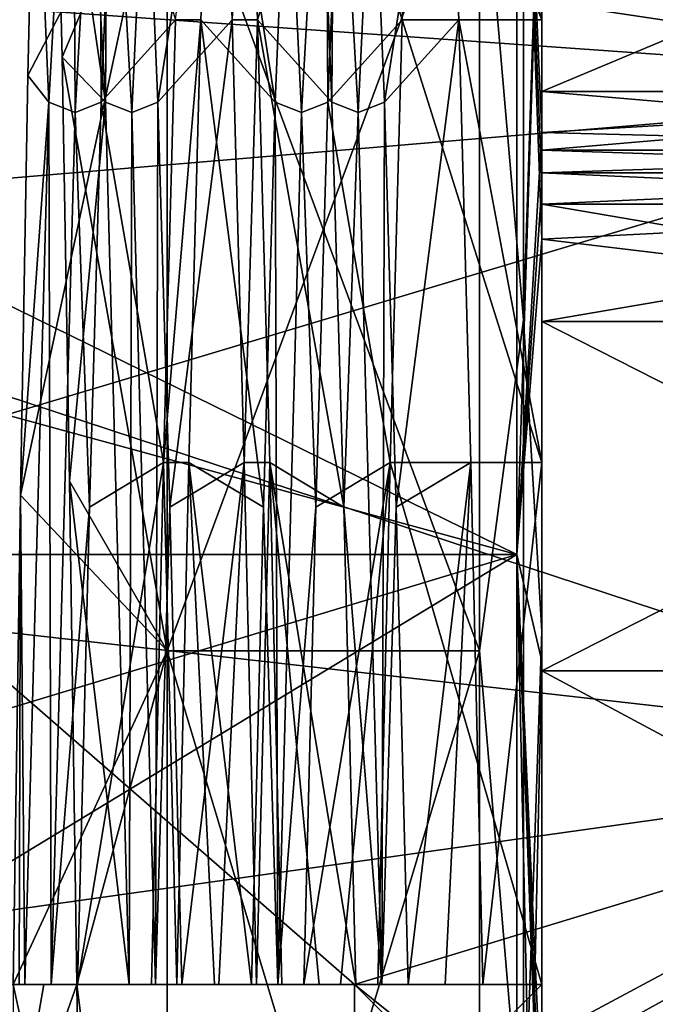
# Model space of a CAD drawing. Header units: millimetres. Extents: x -52 to 107, y -6 to 112.
# Tile 301 of 354: x 91.82 to 96.91, y 17.59 to 25.48. Entities that reach past the tile are written whole.
import ezdxf

# ---------------------------------------------------------------- set-up
doc = ezdxf.new("R2010")
doc.units = ezdxf.units.MM
doc.header["$LTSCALE"] = 65.185185
for name, color, linetype in [('3539', 7, 'CONTINUOUS'), ('3540', 7, 'CONTINUOUS'), ('3542', 7, 'CONTINUOUS'), ('3543', 7, 'CONTINUOUS'), ('3546', 7, 'CONTINUOUS'), ('3547', 7, 'CONTINUOUS'), ('3548', 7, 'CONTINUOUS'), ('3549', 7, 'CONTINUOUS'), ('3555', 7, 'CONTINUOUS'), ('3556', 7, 'CONTINUOUS'), ('3559', 7, 'CONTINUOUS'), ('3563', 7, 'CONTINUOUS'), ('3567', 7, 'CONTINUOUS'), ('3648', 7, 'CONTINUOUS'), ('3650', 7, 'CONTINUOUS'), ('3651', 7, 'CONTINUOUS'), ('3657', 7, 'CONTINUOUS'), ('3658', 7, 'CONTINUOUS'), ('3659', 7, 'CONTINUOUS'), ('3832', 7, 'CONTINUOUS'), ('3833', 7, 'CONTINUOUS'), ('3834', 7, 'CONTINUOUS'), ('3844', 7, 'CONTINUOUS'), ('3845', 7, 'CONTINUOUS'), ('3846', 7, 'CONTINUOUS'), ('3853', 7, 'CONTINUOUS'), ('3854', 7, 'CONTINUOUS'), ('3855', 7, 'CONTINUOUS'), ('3856', 7, 'CONTINUOUS'), ('3867', 7, 'CONTINUOUS'), ('3874', 7, 'CONTINUOUS'), ('3875', 7, 'CONTINUOUS'), ('3884', 7, 'CONTINUOUS'), ('3885', 7, 'CONTINUOUS'), ('3888', 7, 'CONTINUOUS'), ('3889', 7, 'CONTINUOUS'), ('3914', 7, 'CONTINUOUS'), ('3915', 7, 'CONTINUOUS'), ('3918', 7, 'CONTINUOUS'), ('3919', 7, 'CONTINUOUS'), ('3923', 7, 'CONTINUOUS'), ('3924', 7, 'CONTINUOUS'), ('3927', 7, 'CONTINUOUS'), ('3928', 7, 'CONTINUOUS'), ('3932', 7, 'CONTINUOUS'), ('3933', 7, 'CONTINUOUS'), ('3936', 7, 'CONTINUOUS'), ('3937', 7, 'CONTINUOUS'), ('3943', 7, 'CONTINUOUS'), ('3944', 7, 'CONTINUOUS'), ('3945', 7, 'CONTINUOUS')]:
    doc.layers.add(name, color=color, linetype=linetype)

msp = doc.modelspace()

# ---------------------------------------------------------------- linework, layer by layer
at = {"layer": '3539', "color": 7, "linetype": 'CONTINUOUS', "true_color": 0x3e84f2}
for points in [[(93, 27.173, -7.935), (93, 20.4228, -12.8393), (95.5, 27.173, -7.9351), (93, 27.173, -7.935)], [(95.5, 27.173, -7.9351), (93, 20.4228, -12.8393), (95.5, 20.423, -12.8393), (95.5, 27.173, -7.9351)], [(93, 20.4228, -12.8393), (93, 12.0797, -12.8393), (95.5, 20.423, -12.8393), (93, 20.4228, -12.8393)], [(95.5, 20.423, -12.8393), (93, 12.0797, -12.8393), (95.5, 12.0795, -12.8393), (95.5, 20.423, -12.8393)]]:
    msp.add_3dface(points, dxfattribs=at)
at = {"layer": '3540', "color": 7, "linetype": 'CONTINUOUS', "true_color": 0x3e84f2}
for points in [[(91.8823, 25.0308, -8.7317), (93, 27.173, -7.935), (91.9408, 27.4465, -5.4257), (91.8823, 25.0308, -8.7317)], [(93, 20.4228, -12.8393), (93, 27.173, -7.935), (91.8236, 21.6698, -11.0685), (93, 20.4228, -12.8393)], [(91.8236, 21.6698, -11.0685), (93, 27.173, -7.935), (91.8823, 25.0308, -8.7317), (91.8236, 21.6698, -11.0685)], [(91.765, 17.7513, -12.1729), (93, 20.4228, -12.8393), (91.8236, 21.6698, -11.0685), (91.765, 17.7513, -12.1729)], [(93, 12.0797, -12.8393), (93, 20.4228, -12.8393), (91.765, 17.7513, -12.1729), (93, 12.0797, -12.8393)], [(91.75, 11.014, -11.074), (93, 12.0797, -12.8393), (91.765, 17.7513, -12.1729), (91.75, 11.014, -11.074)]]:
    msp.add_3dface(points, dxfattribs=at)
at = {"layer": '3542', "color": 7, "linetype": 'CONTINUOUS', "true_color": 0x3e84f2}
for points in [[(93, 20.4228, 12.8393), (93, 27.173, 7.935), (95.5, 20.423, 12.8393), (93, 20.4228, 12.8393)], [(95.5, 20.423, 12.8393), (93, 27.173, 7.935), (95.5, 27.173, 7.9351), (95.5, 20.423, 12.8393)], [(95.5, 12.0795, 12.8393), (93, 20.4228, 12.8393), (95.5, 20.423, 12.8393), (95.5, 12.0795, 12.8393)], [(93, 12.0797, 12.8393), (93, 20.4228, 12.8393), (95.5, 12.0795, 12.8393), (93, 12.0797, 12.8393)]]:
    msp.add_3dface(points, dxfattribs=at)
at = {"layer": '3543', "color": 7, "linetype": 'CONTINUOUS', "true_color": 0x3e84f2}
for points in [[(92.1005, 27.5736, 5.5296), (93, 27.173, 7.935), (92.1593, 25.1793, 8.975), (92.1005, 27.5736, 5.5296)], [(93, 27.173, 7.935), (93, 20.4228, 12.8393), (92.1593, 25.1793, 8.975), (93, 27.173, 7.935)], [(92.1593, 25.1793, 8.975), (93, 20.4228, 12.8393), (92.2181, 21.7821, 11.4524), (92.1593, 25.1793, 8.975)], [(92.2181, 21.7821, 11.4524), (93, 20.4228, 12.8393), (92.2766, 17.7513, 12.6883), (92.2181, 21.7821, 11.4524)], [(93, 20.4228, 12.8393), (93, 12.0797, 12.8393), (92.2766, 17.7513, 12.6883), (93, 20.4228, 12.8393)], [(92.012, 17.7513, 12.4218), (92.2766, 17.7513, 12.6883), (91.75, 16.2513, 12.25), (92.012, 17.7513, 12.4218)], [(91.75, 16.2513, 12.25), (92.2766, 17.7513, 12.6883), (92.3181, 14.7513, 12.73), (91.75, 16.2513, 12.25)], [(91.75, 17.7513, 12.1578), (92.012, 17.7513, 12.4218), (91.75, 16.2513, 12.25), (91.75, 17.7513, 12.1578)], [(92.2766, 17.7513, 12.6883), (93, 12.0797, 12.8393), (92.3181, 14.7513, 12.73), (92.2766, 17.7513, 12.6883)]]:
    msp.add_3dface(points, dxfattribs=at)
at = {"layer": '3546', "color": 7, "linetype": 'CONTINUOUS', "true_color": 0x3e84f2}
for points in [[(79.5, 25.6559, -12.9442), (79.5, 29.1955, -9.4046), (95.8, 21.1957, -15.2168), (79.5, 25.6559, -12.9442)], [(95.8, 21.1957, -15.2168), (79.5, 29.1955, -9.4046), (95.8, 29.1955, -9.4046), (95.8, 21.1957, -15.2168)], [(79.5, 21.1957, -15.2168), (79.5, 25.6559, -12.9442), (95.8, 21.1957, -15.2168), (79.5, 21.1957, -15.2168)], [(79.5, 16.2513, -16), (79.5, 21.1957, -15.2168), (95.8, 11.3068, -15.2168), (79.5, 16.2513, -16)], [(95.8, 11.3068, -15.2168), (79.5, 21.1957, -15.2168), (95.8, 21.1957, -15.2168), (95.8, 11.3068, -15.2168)]]:
    msp.add_3dface(points, dxfattribs=at)
at = {"layer": '3547', "color": 7, "linetype": 'CONTINUOUS', "true_color": 0x3e84f2}
for points in [[(79.5, 25.6559, 12.9442), (79.5, 21.1957, 15.2168), (95.8, 29.1955, 9.4046), (79.5, 25.6559, 12.9442)], [(95.8, 29.1955, 9.4046), (79.5, 21.1957, 15.2168), (95.8, 21.1957, 15.2168), (95.8, 29.1955, 9.4046)], [(79.5, 16.2513, 16), (79.5, 11.3068, 15.2168), (95.8, 21.1957, 15.2168), (79.5, 16.2513, 16)], [(95.8, 21.1957, 15.2168), (79.5, 11.3068, 15.2168), (95.8, 11.3068, 15.2168), (95.8, 21.1957, 15.2168)], [(79.5, 21.1957, 15.2168), (79.5, 16.2513, 16), (95.8, 21.1957, 15.2168), (79.5, 21.1957, 15.2168)]]:
    msp.add_3dface(points, dxfattribs=at)
at = {"layer": '3548', "linetype": 'CONTINUOUS'}
for points in [[(95.8, 21.1957, -15.2168), (95.8, 29.1955, -9.4046), (96, 23.7198, -13.9234), (95.8, 21.1957, -15.2168)], [(96, 23.7198, -13.9234), (95.8, 29.1955, -9.4046), (96, 24.1513, -13.6832), (96, 23.7198, -13.9234)], [(96, 24.1513, -13.6832), (95.8, 29.1955, -9.4046), (96, 24.575, -13.4296), (96, 24.1513, -13.6832)], [(96, 24.575, -13.4296), (95.8, 29.1955, -9.4046), (96, 27.4234, -11.1724), (96, 24.575, -13.4296)], [(96, 20.3407, -15.2616), (95.8, 21.1957, -15.2168), (96, 23.7198, -13.9234), (96, 20.3407, -15.2616)], [(95.8, 11.3068, -15.2168), (95.8, 21.1957, -15.2168), (96, 12.1618, -15.2616), (95.8, 11.3068, -15.2168)], [(96, 12.1618, -15.2616), (95.8, 21.1957, -15.2168), (96, 15.7575, -15.7923), (96, 12.1618, -15.2616)], [(96, 15.7575, -15.7923), (95.8, 21.1957, -15.2168), (96, 16.2513, -15.8), (96, 15.7575, -15.7923)], [(96, 16.2513, -15.8), (95.8, 21.1957, -15.2168), (96, 16.745, -15.7923), (96, 16.2513, -15.8)], [(96, 16.745, -15.7923), (95.8, 21.1957, -15.2168), (96, 20.3407, -15.2616), (96, 16.745, -15.7923)]]:
    msp.add_3dface(points, dxfattribs=at)
at = {"layer": '3549', "linetype": 'CONTINUOUS'}
for points in [[(95.8, 29.1955, 9.4046), (95.8, 21.1957, 15.2168), (96, 27.4234, 11.1724), (95.8, 29.1955, 9.4046)], [(96, 27.4234, 11.1724), (95.8, 21.1957, 15.2168), (96, 24.575, 13.4296), (96, 27.4234, 11.1724)], [(96, 24.575, 13.4296), (95.8, 21.1957, 15.2168), (96, 24.1513, 13.6832), (96, 24.575, 13.4296)], [(96, 24.1513, 13.6832), (95.8, 21.1957, 15.2168), (96, 23.7198, 13.9234), (96, 24.1513, 13.6832)], [(96, 23.7198, 13.9234), (95.8, 21.1957, 15.2168), (96, 20.3407, 15.2616), (96, 23.7198, 13.9234)], [(95.8, 21.1957, 15.2168), (95.8, 11.3068, 15.2168), (96, 20.3407, 15.2616), (95.8, 21.1957, 15.2168)], [(96, 20.3407, 15.2616), (95.8, 11.3068, 15.2168), (96, 16.745, 15.7923), (96, 20.3407, 15.2616)]]:
    msp.add_3dface(points, dxfattribs=at)
at = {"layer": '3555', "linetype": 'CONTINUOUS'}
for points in [[(95.5, 27.173, -7.9351), (95.8536, 23.0745, -11.8182), (95.8536, 28.0694, -6.8232), (95.5, 27.173, -7.9351)], [(95.8536, 23.0745, -11.8182), (96, 27.5775, -8.229), (95.8536, 28.0694, -6.8232), (95.8536, 23.0745, -11.8182)], [(96, 20.5775, -13.3148), (96, 27.5775, -8.229), (95.8536, 23.0745, -11.8182), (96, 20.5775, -13.3148)], [(95.5, 27.173, -7.9351), (95.5, 20.423, -12.8393), (95.8536, 23.0745, -11.8182), (95.5, 27.173, -7.9351)], [(95.5, 20.423, -12.8393), (95.8536, 16.2513, -13.6464), (95.8536, 23.0745, -11.8182), (95.5, 20.423, -12.8393)], [(95.8536, 16.2513, -13.6464), (96, 20.5775, -13.3148), (95.8536, 23.0745, -11.8182), (95.8536, 16.2513, -13.6464)], [(96, 11.925, -13.3148), (96, 20.5775, -13.3148), (95.8536, 16.2513, -13.6464), (96, 11.925, -13.3148)], [(95.5, 20.423, -12.8393), (95.5, 12.0795, -12.8393), (95.8536, 16.2513, -13.6464), (95.5, 20.423, -12.8393)]]:
    msp.add_3dface(points, dxfattribs=at)
at = {"layer": '3556', "linetype": 'CONTINUOUS'}
for points in [[(95.5, 27.173, 7.9351), (95.8536, 28.0694, 6.8232), (95.8536, 23.0745, 11.8182), (95.5, 27.173, 7.9351)], [(95.8536, 28.0694, 6.8232), (96, 27.5775, 8.229), (95.8536, 23.0745, 11.8182), (95.8536, 28.0694, 6.8232)], [(96, 27.5775, 8.229), (96, 20.5775, 13.3148), (95.8536, 23.0745, 11.8182), (96, 27.5775, 8.229)], [(95.5, 20.423, 12.8393), (95.5, 27.173, 7.9351), (95.8536, 23.0745, 11.8182), (95.5, 20.423, 12.8393)], [(95.5, 20.423, 12.8393), (95.8536, 23.0745, 11.8182), (95.8536, 16.2513, 13.6464), (95.5, 20.423, 12.8393)], [(95.8536, 23.0745, 11.8182), (96, 20.5775, 13.3148), (95.8536, 16.2513, 13.6464), (95.8536, 23.0745, 11.8182)], [(96, 20.5775, 13.3148), (96, 11.925, 13.3148), (95.8536, 16.2513, 13.6464), (96, 20.5775, 13.3148)], [(95.5, 12.0795, 12.8393), (95.5, 20.423, 12.8393), (95.8536, 16.2513, 13.6464), (95.5, 12.0795, 12.8393)]]:
    msp.add_3dface(points, dxfattribs=at)
at = {"layer": '3559', "linetype": 'CONTINUOUS'}
for points in [[(96, 27.0013), (100.5, 24.9482, 6.3187), (94.5, 27.0012), (96, 27.0013)], [(94.5, 27.0012), (100.5, 24.9482, 6.3187), (94.5, 26.8961, 1.5), (94.5, 27.0012)], [(100.5, 27.0013), (100.5, 24.9482, 6.3187), (96, 27.0013), (100.5, 27.0013)], [(94.5, 26.8961, 1.5), (100.5, 24.9482, 6.3187), (87.5, 26.8961, 1.5), (94.5, 26.8961, 1.5)], [(87.5, 26.8961, 1.5), (100.5, 24.9482, 6.3187), (87.5, 23.8527, 7.6014), (87.5, 26.8961, 1.5)], [(100.5, 24.9482, 6.3187), (100.5, 19.5732, 10.2238), (87.5, 23.8527, 7.6014), (100.5, 24.9482, 6.3187)], [(87.5, 23.8527, 7.6014), (100.5, 19.5732, 10.2238), (94.5, 17.7513, 10.6448), (87.5, 23.8527, 7.6014)], [(87.5, 17.7513, 10.6448), (87.5, 23.8527, 7.6014), (94.5, 17.7513, 10.6448), (87.5, 17.7513, 10.6448)], [(100.5, 19.5732, 10.2238), (100.5, 12.9293, 10.2238), (94.5, 17.7513, 10.6448), (100.5, 19.5732, 10.2238)], [(94.5, 17.7513, 10.6448), (100.5, 12.9293, 10.2238), (94.5, 16.2513, 10.75), (94.5, 17.7513, 10.6448)]]:
    msp.add_3dface(points, dxfattribs=at)
at = {"layer": '3563', "linetype": 'CONTINUOUS'}
for points in [[(96, 25.479, 9.2277), (96, 28.0003, 5.68), (95.238, 28.0003, 5.6799), (96, 25.479, 9.2277)], [(95.3348, 25.479, 9.2278), (96, 25.479, 9.2277), (95.238, 28.0003, 5.6799), (95.3348, 25.479, 9.2278)], [(96, 21.9313, 11.749), (96, 25.479, 9.2277), (95.3348, 25.479, 9.2278), (96, 21.9313, 11.749)], [(95.4315, 21.9311, 11.7491), (96, 21.9313, 11.749), (95.3348, 25.479, 9.2278), (95.4315, 21.9311, 11.7491)], [(95.5283, 17.7513, 12.9635), (96, 21.9313, 11.749), (95.4315, 21.9311, 11.7491), (95.5283, 17.7513, 12.9635)], [(96, 17.7513, 12.9635), (96, 21.9313, 11.749), (95.5283, 17.7513, 12.9635), (96, 17.7513, 12.9635)]]:
    msp.add_3dface(points, dxfattribs=at)
at = {"layer": '3567', "linetype": 'CONTINUOUS'}
for points in [[(100.5, 24.9482, -6.3187), (100.5, 27.0013), (87.5, 25.8709, -4.7983), (100.5, 24.9482, -6.3187)], [(87.5, 23.8527, -7.6014), (100.5, 24.9482, -6.3187), (87.5, 25.8709, -4.7983), (87.5, 23.8527, -7.6014)], [(100.5, 19.5732, -10.2238), (100.5, 24.9482, -6.3187), (87.5, 21.0496, -9.6197), (100.5, 19.5732, -10.2238)], [(87.5, 21.0496, -9.6197), (100.5, 24.9482, -6.3187), (87.5, 23.8527, -7.6014), (87.5, 21.0496, -9.6197)], [(87.5, 17.7513, -10.6448), (100.5, 19.5732, -10.2238), (87.5, 21.0496, -9.6197), (87.5, 17.7513, -10.6448)], [(94.5, 17.7513, -10.6448), (100.5, 19.5732, -10.2238), (87.5, 17.7513, -10.6448), (94.5, 17.7513, -10.6448)], [(100.5, 12.9293, -10.2238), (100.5, 19.5732, -10.2238), (94.5, 14.7513, -10.6448), (100.5, 12.9293, -10.2238)], [(94.5, 14.7513, -10.6448), (100.5, 19.5732, -10.2238), (94.5, 16.2513, -10.75), (94.5, 14.7513, -10.6448)], [(94.5, 16.2513, -10.75), (100.5, 19.5732, -10.2238), (94.5, 17.7513, -10.6448), (94.5, 16.2513, -10.75)]]:
    msp.add_3dface(points, dxfattribs=at)
at = {"layer": '3648', "linetype": 'CONTINUOUS'}
for points in [[(87.5, 17.7513, 10.6448), (94.5, 17.7513, 10.6448), (87.5, 17.7513, 11.6539), (87.5, 17.7513, 10.6448)], [(94.5, 17.7513, 10.6448), (89.5, 17.7513, 11.6539), (87.5, 17.7513, 11.6539), (94.5, 17.7513, 10.6448)], [(89.5, 17.7513, 11.6539), (94.5, 17.7513, 10.6448), (89.7487, 17.7513, 11.9046), (89.5, 17.7513, 11.6539)], [(94.5, 17.7513, 10.6448), (90, 17.7513, 12.1578), (89.7487, 17.7513, 11.9046), (94.5, 17.7513, 10.6448)], [(90, 17.7513, 12.1578), (94.5, 17.7513, 10.6448), (91.0918, 17.7513, 11.9059), (90, 17.7513, 12.1578)], [(91.0918, 17.7513, 11.9059), (94.5, 17.7513, 10.6448), (91.3022, 17.7513, 12.022), (91.0918, 17.7513, 11.9059)], [(91.3022, 17.7513, 12.022), (94.5, 17.7513, 10.6448), (91.3452, 17.7513, 12.0898), (91.3022, 17.7513, 12.022)], [(94.5, 17.7513, 10.6448), (91.3884, 17.7513, 12.1578), (91.3452, 17.7513, 12.0898), (94.5, 17.7513, 10.6448)], [(91.75, 17.7513, 12.1578), (91.3884, 17.7513, 12.1578), (94.5, 17.7513, 10.6448), (91.75, 17.7513, 12.1578)], [(92.012, 17.7513, 12.4218), (91.75, 17.7513, 12.1578), (94.5, 17.7513, 10.6448), (92.012, 17.7513, 12.4218)], [(92.2766, 17.7513, 12.6883), (92.012, 17.7513, 12.4218), (92.6962, 17.7513, 12.022), (92.2766, 17.7513, 12.6883)], [(92.012, 17.7513, 12.4218), (94.5, 17.7513, 10.6448), (92.6962, 17.7513, 12.022), (92.012, 17.7513, 12.4218)], [(92.6962, 17.7513, 12.022), (94.5, 17.7513, 10.6448), (92.9058, 17.7513, 11.9059), (92.6962, 17.7513, 12.022)], [(92.9058, 17.7513, 11.9059), (94.5, 17.7513, 10.6448), (93.1162, 17.7513, 12.022), (92.9058, 17.7513, 11.9059)], [(93.1162, 17.7513, 12.022), (94.5, 17.7513, 10.6448), (93.4123, 17.7513, 12.4883), (93.1162, 17.7513, 12.022)], [(93.4123, 17.7513, 12.4883), (94.5, 17.7513, 10.6448), (93.7143, 17.7513, 12.9635), (93.4123, 17.7513, 12.4883)], [(93.7143, 17.7513, 12.9635), (94.5, 17.7513, 10.6448), (93.9172, 17.7513, 12.9635), (93.7143, 17.7513, 12.9635)], [(93.9172, 17.7513, 12.9635), (94.5, 17.7513, 10.6448), (94.2167, 17.7513, 12.4882), (93.9172, 17.7513, 12.9635)], [(94.2167, 17.7513, 12.4882), (94.5, 17.7513, 10.6448), (94.5, 17.7513, 11.6539), (94.2167, 17.7513, 12.4882)], [(94.5102, 17.7513, 12.022), (94.2167, 17.7513, 12.4882), (94.5, 17.7513, 11.6539), (94.5102, 17.7513, 12.022)], [(94.7198, 17.7513, 11.9059), (94.5102, 17.7513, 12.022), (94.5, 17.7513, 11.6539), (94.7198, 17.7513, 11.9059)], [(96, 17.7513, 11.6539), (94.7198, 17.7513, 11.9059), (94.5, 17.7513, 11.6539), (96, 17.7513, 11.6539)], [(94.9302, 17.7513, 12.022), (94.7198, 17.7513, 11.9059), (96, 17.7513, 11.6539), (94.9302, 17.7513, 12.022)], [(95.2263, 17.7513, 12.4883), (94.9302, 17.7513, 12.022), (96, 17.7513, 11.6539), (95.2263, 17.7513, 12.4883)], [(95.5283, 17.7513, 12.9635), (95.2263, 17.7513, 12.4883), (96, 17.7513, 11.6539), (95.5283, 17.7513, 12.9635)], [(96, 17.7513, 12.9635), (95.5283, 17.7513, 12.9635), (96, 17.7513, 11.6539), (96, 17.7513, 12.9635)]]:
    msp.add_3dface(points, dxfattribs=at)
at = {"layer": '3650', "linetype": 'CONTINUOUS'}
for points in [[(94.5, 17.7513, 10.6448), (94.5, 16.2513, 10.75), (94.5, 17.7513, 11.6539), (94.5, 17.7513, 10.6448)], [(94.5, 17.7513, 11.6539), (94.5, 16.2513, 10.75), (94.5, 16.2513, 11.75), (94.5, 17.7513, 11.6539)]]:
    msp.add_3dface(points, dxfattribs=at)
at = {"layer": '3651', "linetype": 'CONTINUOUS'}
for points in [[(96, 17.7513, 11.6539), (94.5, 17.7513, 11.6539), (94.5, 16.2513, 11.75), (96, 17.7513, 11.6539)], [(96, 17.7513, 11.6539), (94.5, 16.2513, 11.75), (96, 16.2513, 11.75), (96, 17.7513, 11.6539)]]:
    msp.add_3dface(points, dxfattribs=at)
at = {"layer": '3657', "linetype": 'CONTINUOUS'}
for points in [[(94.5, 17.7513, -10.6448), (87.5, 17.7513, -10.6448), (94.5, 17.7513, -11.6539), (94.5, 17.7513, -10.6448)], [(94.5, 17.7513, -11.6539), (87.5, 17.7513, -10.6448), (93.8852, 17.7513, -11.9059), (94.5, 17.7513, -11.6539)], [(93.8852, 17.7513, -11.9059), (87.5, 17.7513, -10.6448), (93.6748, 17.7513, -12.022), (93.8852, 17.7513, -11.9059)], [(93.6748, 17.7513, -12.022), (87.5, 17.7513, -10.6448), (92.0712, 17.7513, -11.9059), (93.6748, 17.7513, -12.022)], [(92.0712, 17.7513, -11.9059), (87.5, 17.7513, -10.6448), (91.8608, 17.7513, -12.022), (92.0712, 17.7513, -11.9059)], [(91.8608, 17.7513, -12.022), (87.5, 17.7513, -10.6448), (91.813, 17.7513, -12.0973), (91.8608, 17.7513, -12.022)], [(93.3787, 17.7513, -12.4883), (93.6748, 17.7513, -12.022), (92.0712, 17.7513, -11.9059), (93.3787, 17.7513, -12.4883)], [(92.2808, 17.7513, -12.022), (93.3787, 17.7513, -12.4883), (92.0712, 17.7513, -11.9059), (92.2808, 17.7513, -12.022)], [(93.0767, 17.7513, -12.9635), (93.3787, 17.7513, -12.4883), (92.2808, 17.7513, -12.022), (93.0767, 17.7513, -12.9635)], [(92.8738, 17.7513, -12.9635), (93.0767, 17.7513, -12.9635), (92.2808, 17.7513, -12.022), (92.8738, 17.7513, -12.9635)], [(94.0948, 17.7513, -12.022), (94.5, 17.7513, -11.6539), (93.8852, 17.7513, -11.9059), (94.0948, 17.7513, -12.022)], [(94.3883, 17.7513, -12.4882), (94.5, 17.7513, -11.6539), (94.0948, 17.7513, -12.022), (94.3883, 17.7513, -12.4882)], [(94.6878, 17.7513, -12.9635), (94.5, 17.7513, -11.6539), (94.3883, 17.7513, -12.4882), (94.6878, 17.7513, -12.9635)], [(96, 17.7513, -11.6539), (94.5, 17.7513, -11.6539), (96, 17.7513, -12.9635), (96, 17.7513, -11.6539)], [(96, 17.7513, -12.9635), (94.5, 17.7513, -11.6539), (94.6878, 17.7513, -12.9635), (96, 17.7513, -12.9635)]]:
    msp.add_3dface(points, dxfattribs=at)
at = {"layer": '3658', "linetype": 'CONTINUOUS'}
for points in [[(94.5, 16.2513, -10.75), (94.5, 17.7513, -10.6448), (94.5, 16.2513, -11.75), (94.5, 16.2513, -10.75)], [(94.5, 17.7513, -10.6448), (94.5, 17.7513, -11.6539), (94.5, 16.2513, -11.75), (94.5, 17.7513, -10.6448)]]:
    msp.add_3dface(points, dxfattribs=at)
at = {"layer": '3659', "linetype": 'CONTINUOUS'}
for points in [[(94.5, 17.7513, -11.6539), (96, 17.7513, -11.6539), (96, 16.2513, -11.75), (94.5, 17.7513, -11.6539)], [(94.5, 16.2513, -11.75), (94.5, 17.7513, -11.6539), (96, 16.2513, -11.75), (94.5, 16.2513, -11.75)]]:
    msp.add_3dface(points, dxfattribs=at)
at = {"layer": '3832', "linetype": 'CONTINUOUS'}
for points in [[(96, 24.575, 13.4296), (101.5, 24.4343, 13.6734), (96, 24.9038, 12.8602), (96, 24.575, 13.4296)], [(101.5, 24.4343, 13.6734), (101.5, 24.9038, 12.8602), (96, 24.9038, 12.8602), (101.5, 24.4343, 13.6734)], [(101.5, 24.4343, 13.6734), (96, 24.575, 13.4296), (96, 24.4343, 13.6734), (101.5, 24.4343, 13.6734)]]:
    msp.add_3dface(points, dxfattribs=at)
at = {"layer": '3833', "linetype": 'CONTINUOUS'}
for points in [[(101.5, 24.2513, 13.8564), (101.5, 24.4343, 13.6734), (96, 24.2513, 13.8564), (101.5, 24.2513, 13.8564)], [(101.5, 24.4343, 13.6734), (96, 24.4343, 13.6734), (96, 24.2513, 13.8564), (101.5, 24.4343, 13.6734)], [(101.5, 24.0013, 13.9234), (101.5, 24.2513, 13.8564), (96, 24.0013, 13.9234), (101.5, 24.0013, 13.9234)], [(96, 24.0013, 13.9234), (101.5, 24.2513, 13.8564), (96, 24.2513, 13.8564), (96, 24.0013, 13.9234)]]:
    msp.add_3dface(points, dxfattribs=at)
at = {"layer": '3834', "linetype": 'CONTINUOUS'}
for points in [[(96, 23.7198, 13.9234), (101.5, 23.0622, 13.9234), (96, 24.0013, 13.9234), (96, 23.7198, 13.9234)], [(101.5, 23.0622, 13.9234), (101.5, 24.0013, 13.9234), (96, 24.0013, 13.9234), (101.5, 23.0622, 13.9234)], [(101.5, 23.0622, 13.9234), (96, 23.7198, 13.9234), (96, 23.0622, 13.9234), (101.5, 23.0622, 13.9234)]]:
    msp.add_3dface(points, dxfattribs=at)
at = {"layer": '3844', "linetype": 'CONTINUOUS'}
for points in [[(96, 23.7198, -13.9234), (101.5, 24.0013, -13.9234), (96, 23.0622, -13.9234), (96, 23.7198, -13.9234)], [(101.5, 24.0013, -13.9234), (96, 23.7198, -13.9234), (96, 24.0013, -13.9234), (101.5, 24.0013, -13.9234)], [(101.5, 24.0013, -13.9234), (101.5, 23.0622, -13.9234), (96, 23.0622, -13.9234), (101.5, 24.0013, -13.9234)]]:
    msp.add_3dface(points, dxfattribs=at)
at = {"layer": '3845', "linetype": 'CONTINUOUS'}
for points in [[(101.5, 24.4343, -13.6734), (101.5, 24.2513, -13.8564), (96, 24.4343, -13.6734), (101.5, 24.4343, -13.6734)], [(96, 24.4343, -13.6734), (101.5, 24.2513, -13.8564), (96, 24.2513, -13.8564), (96, 24.4343, -13.6734)], [(101.5, 24.2513, -13.8564), (101.5, 24.0013, -13.9234), (96, 24.2513, -13.8564), (101.5, 24.2513, -13.8564)], [(101.5, 24.0013, -13.9234), (96, 24.0013, -13.9234), (96, 24.2513, -13.8564), (101.5, 24.0013, -13.9234)]]:
    msp.add_3dface(points, dxfattribs=at)
at = {"layer": '3846', "linetype": 'CONTINUOUS'}
for points in [[(96, 24.575, -13.4296), (101.5, 24.9038, -12.8602), (96, 24.4343, -13.6734), (96, 24.575, -13.4296)], [(101.5, 24.9038, -12.8602), (96, 24.575, -13.4296), (96, 24.9038, -12.8602), (101.5, 24.9038, -12.8602)], [(101.5, 24.9038, -12.8602), (101.5, 24.4343, -13.6734), (96, 24.4343, -13.6734), (101.5, 24.9038, -12.8602)]]:
    msp.add_3dface(points, dxfattribs=at)
at = {"layer": '3853', "linetype": 'CONTINUOUS'}
for points in [[(96, 23.7198, 13.9234), (96, 20.3407, 15.2616), (96, 23.0622, 13.9234), (96, 23.7198, 13.9234)], [(96, 23.0622, 13.9234), (96, 20.3407, 15.2616), (96, 20.2629, 14.9718), (96, 23.0622, 13.9234)], [(96, 20.3407, 15.2616), (96, 16.745, 15.7923), (96, 20.2629, 14.9718), (96, 20.3407, 15.2616)], [(96, 16.745, 15.7923), (96, 17.3145, 15.4635), (96, 20.2629, 14.9718), (96, 16.745, 15.7923)]]:
    msp.add_3dface(points, dxfattribs=at)
at = {"layer": '3854', "linetype": 'CONTINUOUS'}
for points in [[(96, 20.3407, -15.2616), (96, 23.7198, -13.9234), (96, 23.0622, -13.9234), (96, 20.3407, -15.2616)], [(96, 20.3407, -15.2616), (96, 23.0622, -13.9234), (96, 20.2631, -14.9718), (96, 20.3407, -15.2616)], [(96, 16.745, -15.7923), (96, 20.3407, -15.2616), (96, 17.3145, -15.4635), (96, 16.745, -15.7923)], [(96, 17.3145, -15.4635), (96, 20.3407, -15.2616), (96, 20.2631, -14.9718), (96, 17.3145, -15.4635)]]:
    msp.add_3dface(points, dxfattribs=at)
at = {"layer": '3855', "linetype": 'CONTINUOUS'}
for points in [[(96, 27.4234, 11.1724), (96, 24.575, 13.4296), (96, 24.9038, 12.8602), (96, 27.4234, 11.1724)], [(96, 27.4234, 11.1724), (96, 24.9038, 12.8602), (96, 27.2114, 10.9602), (96, 27.4234, 11.1724)]]:
    msp.add_3dface(points, dxfattribs=at)
at = {"layer": '3856', "linetype": 'CONTINUOUS'}
for points in [[(96, 24.575, -13.4296), (96, 27.4234, -11.1724), (96, 24.9038, -12.8602), (96, 24.575, -13.4296)], [(96, 24.9038, -12.8602), (96, 27.4234, -11.1724), (96, 27.2115, -10.96), (96, 24.9038, -12.8602)]]:
    msp.add_3dface(points, dxfattribs=at)
at = {"layer": '3867', "linetype": 'CONTINUOUS'}
for points in [[(96, 28.0003, -5.68), (96, 27.5775, -8.229), (96, 25.479, -9.2277), (96, 28.0003, -5.68)], [(96, 27.5775, 8.229), (96, 28.0003, 5.68), (96, 25.479, 9.2277), (96, 27.5775, 8.229)], [(96, 27.5775, -8.229), (96, 20.5775, -13.3148), (96, 25.479, -9.2277), (96, 27.5775, -8.229)], [(96, 20.5775, 13.3148), (96, 27.5775, 8.229), (96, 21.9313, 11.749), (96, 20.5775, 13.3148)], [(96, 27.5775, 8.229), (96, 25.479, 9.2277), (96, 21.9313, 11.749), (96, 27.5775, 8.229)], [(96, 25.479, -9.2277), (96, 20.5775, -13.3148), (96, 21.9313, -11.749), (96, 25.479, -9.2277)], [(96, 20.5775, -13.3148), (96, 17.7513, -12.9635), (96, 21.9313, -11.749), (96, 20.5775, -13.3148)], [(96, 20.5775, 13.3148), (96, 21.9313, 11.749), (96, 17.7513, 12.9635), (96, 20.5775, 13.3148)], [(96, 20.5775, -13.3148), (96, 11.925, -13.3148), (96, 14.7513, -12.9635), (96, 20.5775, -13.3148)], [(96, 20.5775, -13.3148), (96, 14.7513, -12.9635), (96, 17.7513, -12.9635), (96, 20.5775, -13.3148)], [(96, 11.925, 13.3148), (96, 20.5775, 13.3148), (96, 17.7513, 12.9635), (96, 11.925, 13.3148)], [(96, 11.925, 13.3148), (96, 17.7513, 12.9635), (96, 14.7513, 12.9635), (96, 11.925, 13.3148)], [(96, 17.7513, 12.9635), (96, 17.7513, 11.6539), (96, 14.7513, 12.9635), (96, 17.7513, 12.9635)], [(96, 14.7513, 12.9635), (96, 17.7513, 11.6539), (96, 16.2513, 11.75), (96, 14.7513, 12.9635)], [(96, 14.7513, -12.9635), (96, 14.7513, -11.6539), (96, 17.7513, -12.9635), (96, 14.7513, -12.9635)], [(96, 17.7513, -12.9635), (96, 14.7513, -11.6539), (96, 16.2513, -11.75), (96, 17.7513, -12.9635)], [(96, 17.7513, -11.6539), (96, 17.7513, -12.9635), (96, 16.2513, -11.75), (96, 17.7513, -11.6539)]]:
    msp.add_3dface(points, dxfattribs=at)
at = {"layer": '3874', "linetype": 'CONTINUOUS'}
for points in [[(96, 24.575, 13.4296), (96, 24.1513, 13.6832), (96, 24.4343, 13.6734), (96, 24.575, 13.4296)], [(96, 24.4343, 13.6734), (96, 24.1513, 13.6832), (96, 24.2513, 13.8564), (96, 24.4343, 13.6734)], [(96, 24.1513, 13.6832), (96, 24.0013, 13.9234), (96, 24.2513, 13.8564), (96, 24.1513, 13.6832)], [(96, 24.1513, 13.6832), (96, 23.7198, 13.9234), (96, 24.0013, 13.9234), (96, 24.1513, 13.6832)]]:
    msp.add_3dface(points, dxfattribs=at)
at = {"layer": '3875', "linetype": 'CONTINUOUS'}
for points in [[(96, 24.1513, -13.6832), (96, 24.575, -13.4296), (96, 24.2513, -13.8564), (96, 24.1513, -13.6832)], [(96, 24.575, -13.4296), (96, 24.4343, -13.6734), (96, 24.2513, -13.8564), (96, 24.575, -13.4296)], [(96, 24.0013, -13.9234), (96, 24.1513, -13.6832), (96, 24.2513, -13.8564), (96, 24.0013, -13.9234)], [(96, 23.7198, -13.9234), (96, 24.1513, -13.6832), (96, 24.0013, -13.9234), (96, 23.7198, -13.9234)]]:
    msp.add_3dface(points, dxfattribs=at)
at = {"layer": '3884', "linetype": 'CONTINUOUS'}
for points in [[(101.5, 20.2629, 14.9718), (101.5, 23.0622, 13.9234), (96, 20.2629, 14.9718), (101.5, 20.2629, 14.9718)], [(101.5, 23.0622, 13.9234), (96, 23.0622, 13.9234), (96, 20.2629, 14.9718), (101.5, 23.0622, 13.9234)], [(101.5, 17.3145, 15.4635), (101.5, 20.2629, 14.9718), (96, 17.3145, 15.4635), (101.5, 17.3145, 15.4635)], [(96, 17.3145, 15.4635), (101.5, 20.2629, 14.9718), (96, 20.2629, 14.9718), (96, 17.3145, 15.4635)]]:
    msp.add_3dface(points, dxfattribs=at)
at = {"layer": '3885', "linetype": 'CONTINUOUS'}
for points in [[(101.5, 24.9038, 12.8602), (101.5, 27.2114, 10.9601), (96, 24.9038, 12.8602), (101.5, 24.9038, 12.8602)], [(96, 24.9038, 12.8602), (101.5, 27.2114, 10.9601), (96, 27.2114, 10.9602), (96, 24.9038, 12.8602)]]:
    msp.add_3dface(points, dxfattribs=at)
at = {"layer": '3888', "linetype": 'CONTINUOUS'}
for points in [[(101.5, 27.2114, -10.9601), (101.5, 24.9038, -12.8602), (96, 27.2115, -10.96), (101.5, 27.2114, -10.9601)], [(101.5, 24.9038, -12.8602), (96, 24.9038, -12.8602), (96, 27.2115, -10.96), (101.5, 24.9038, -12.8602)]]:
    msp.add_3dface(points, dxfattribs=at)
at = {"layer": '3889', "linetype": 'CONTINUOUS'}
for points in [[(101.5, 23.0622, -13.9234), (101.5, 20.2629, -14.9718), (96, 23.0622, -13.9234), (101.5, 23.0622, -13.9234)], [(96, 23.0622, -13.9234), (101.5, 20.2629, -14.9718), (96, 20.2631, -14.9718), (96, 23.0622, -13.9234)], [(101.5, 20.2629, -14.9718), (101.5, 17.3145, -15.4635), (96, 20.2631, -14.9718), (101.5, 20.2629, -14.9718)], [(101.5, 17.3145, -15.4635), (96, 17.3145, -15.4635), (96, 20.2631, -14.9718), (101.5, 17.3145, -15.4635)]]:
    msp.add_3dface(points, dxfattribs=at)
at = {"layer": '3914', "linetype": 'CONTINUOUS'}
for points in [[(93.2702, 25.479, -9.2277), (93.367, 28.0003, -5.6799), (93.8657, 24.818, -8.5667), (93.2702, 25.479, -9.2277)], [(93.8657, 24.818, -8.5667), (93.367, 28.0003, -5.6799), (93.9612, 27.1351, -5.3216), (93.8657, 24.818, -8.5667)], [(93.1735, 21.9311, -11.7491), (93.2702, 25.479, -9.2277), (93.7703, 21.5729, -10.8839), (93.1735, 21.9311, -11.7491)], [(93.7703, 21.5729, -10.8839), (93.2702, 25.479, -9.2277), (93.8657, 24.818, -8.5667), (93.7703, 21.5729, -10.8839)], [(93.3787, 17.7513, -12.4883), (93.0767, 17.7513, -12.9635), (93.1735, 21.9311, -11.7491), (93.3787, 17.7513, -12.4883)], [(93.6748, 17.7513, -12.022), (93.3787, 17.7513, -12.4883), (93.1735, 21.9311, -11.7491), (93.6748, 17.7513, -12.022)], [(93.6748, 17.7513, -12.022), (93.1735, 21.9311, -11.7491), (93.7703, 21.5729, -10.8839), (93.6748, 17.7513, -12.022)]]:
    msp.add_3dface(points, dxfattribs=at)
at = {"layer": '3915', "linetype": 'CONTINUOUS'}
for points in [[(93.627, 28.0003, 5.6799), (93.7237, 25.479, 9.2278), (94.2238, 27.1351, 5.3216), (93.627, 28.0003, 5.6799)], [(94.2238, 27.1351, 5.3216), (93.7237, 25.479, 9.2278), (94.3192, 24.818, 8.5667), (94.2238, 27.1351, 5.3216)], [(93.7237, 25.479, 9.2278), (93.8205, 21.9311, 11.7491), (94.4147, 21.5729, 10.8839), (93.7237, 25.479, 9.2278)], [(94.3192, 24.818, 8.5667), (93.7237, 25.479, 9.2278), (94.4147, 21.5729, 10.8839), (94.3192, 24.818, 8.5667)], [(94.5102, 17.7513, 12.022), (93.8205, 21.9311, 11.7491), (94.2167, 17.7513, 12.4882), (94.5102, 17.7513, 12.022)], [(93.9172, 17.7513, 12.9635), (94.2167, 17.7513, 12.4882), (93.8205, 21.9311, 11.7491), (93.9172, 17.7513, 12.9635)], [(93.8205, 21.9311, 11.7491), (94.5102, 17.7513, 12.022), (94.4147, 21.5729, 10.8839), (93.8205, 21.9311, 11.7491)]]:
    msp.add_3dface(points, dxfattribs=at)
at = {"layer": '3918', "linetype": 'CONTINUOUS'}
for points in [[(92.3143, 28.2733, 1.5), (92.1005, 27.5736, 5.5296), (92.5052, 24.818, 8.5667), (92.3143, 28.2733, 1.5)], [(92.1005, 27.5736, 5.5296), (92.1593, 25.1793, 8.975), (92.5052, 24.818, 8.5667), (92.1005, 27.5736, 5.5296)], [(92.1593, 25.1793, 8.975), (92.2181, 21.7821, 11.4524), (92.5052, 24.818, 8.5667), (92.1593, 25.1793, 8.975)], [(92.2181, 21.7821, 11.4524), (92.6962, 17.7513, 12.022), (92.5052, 24.818, 8.5667), (92.2181, 21.7821, 11.4524)], [(92.2181, 21.7821, 11.4524), (92.2766, 17.7513, 12.6883), (92.6962, 17.7513, 12.022), (92.2181, 21.7821, 11.4524)]]:
    msp.add_3dface(points, dxfattribs=at)
at = {"layer": '3919', "linetype": 'CONTINUOUS'}
for points in [[(91.9408, 27.4465, -5.4257), (92.2427, 28.2733, -1.5), (92.0517, 24.818, -8.5667), (91.9408, 27.4465, -5.4257)], [(91.8823, 25.0308, -8.7317), (91.9408, 27.4465, -5.4257), (92.0517, 24.818, -8.5667), (91.8823, 25.0308, -8.7317)], [(91.8236, 21.6698, -11.0685), (91.8823, 25.0308, -8.7317), (92.0517, 24.818, -8.5667), (91.8236, 21.6698, -11.0685)], [(91.8608, 17.7513, -12.022), (91.8236, 21.6698, -11.0685), (92.0517, 24.818, -8.5667), (91.8608, 17.7513, -12.022)], [(91.765, 17.7513, -12.1729), (91.8236, 21.6698, -11.0685), (91.813, 17.7513, -12.0973), (91.765, 17.7513, -12.1729)], [(91.8236, 21.6698, -11.0685), (91.8608, 17.7513, -12.022), (91.813, 17.7513, -12.0973), (91.8236, 21.6698, -11.0685)]]:
    msp.add_3dface(points, dxfattribs=at)
at = {"layer": '3923', "linetype": 'CONTINUOUS'}
for points in [[(92.0517, 24.818, -8.5667), (92.2427, 28.2733, -1.5), (92.2617, 24.7365, -8.4853), (92.0517, 24.818, -8.5667)], [(92.2427, 28.2733, -1.5), (92.4523, 28.1572, -1.5), (92.2617, 24.7365, -8.4853), (92.2427, 28.2733, -1.5)], [(92.2617, 24.7365, -8.4853), (92.4523, 28.1572, -1.5), (92.4718, 24.818, -8.5667), (92.2617, 24.7365, -8.4853)], [(92.4718, 24.818, -8.5667), (92.4523, 28.1572, -1.5), (92.5672, 27.1351, -5.3216), (92.4718, 24.818, -8.5667)], [(92.0712, 17.7513, -11.9059), (91.8608, 17.7513, -12.022), (92.0517, 24.818, -8.5667), (92.0712, 17.7513, -11.9059)], [(92.0712, 17.7513, -11.9059), (92.0517, 24.818, -8.5667), (92.2617, 24.7365, -8.4853), (92.0712, 17.7513, -11.9059)], [(92.3763, 21.5729, -10.8839), (92.2617, 24.7365, -8.4853), (92.4718, 24.818, -8.5667), (92.3763, 21.5729, -10.8839)], [(92.0712, 17.7513, -11.9059), (92.2617, 24.7365, -8.4853), (92.3763, 21.5729, -10.8839), (92.0712, 17.7513, -11.9059)], [(92.2808, 17.7513, -12.022), (92.0712, 17.7513, -11.9059), (92.3763, 21.5729, -10.8839), (92.2808, 17.7513, -12.022)]]:
    msp.add_3dface(points, dxfattribs=at)
at = {"layer": '3924', "linetype": 'CONTINUOUS'}
for points in [[(92.5247, 28.1572, 1.5), (92.3143, 28.2733, 1.5), (92.5052, 24.818, 8.5667), (92.5247, 28.1572, 1.5)], [(92.5247, 28.1572, 1.5), (92.5052, 24.818, 8.5667), (92.7152, 24.7365, 8.4853), (92.5247, 28.1572, 1.5)], [(92.5247, 28.1572, 1.5), (92.7152, 24.7365, 8.4853), (92.8298, 27.1351, 5.3216), (92.5247, 28.1572, 1.5)], [(92.8298, 27.1351, 5.3216), (92.7152, 24.7365, 8.4853), (92.9253, 24.818, 8.5667), (92.8298, 27.1351, 5.3216)], [(92.5052, 24.818, 8.5667), (92.6962, 17.7513, 12.022), (92.7152, 24.7365, 8.4853), (92.5052, 24.818, 8.5667)], [(92.7152, 24.7365, 8.4853), (92.9058, 17.7513, 11.9059), (92.9253, 24.818, 8.5667), (92.7152, 24.7365, 8.4853)], [(92.9253, 24.818, 8.5667), (92.9058, 17.7513, 11.9059), (93.0207, 21.5729, 10.8839), (92.9253, 24.818, 8.5667)], [(92.6962, 17.7513, 12.022), (92.9058, 17.7513, 11.9059), (92.7152, 24.7365, 8.4853), (92.6962, 17.7513, 12.022)], [(92.9058, 17.7513, 11.9059), (93.1162, 17.7513, 12.022), (93.0207, 21.5729, 10.8839), (92.9058, 17.7513, 11.9059)]]:
    msp.add_3dface(points, dxfattribs=at)
at = {"layer": '3927', "linetype": 'CONTINUOUS'}
for points in [[(93.9612, 27.1351, -5.3216), (94.2663, 28.1572, -1.5), (94.0757, 24.7365, -8.4853), (93.9612, 27.1351, -5.3216)], [(94.0757, 24.7365, -8.4853), (94.2663, 28.1572, -1.5), (94.2858, 24.818, -8.5667), (94.0757, 24.7365, -8.4853)], [(94.2858, 24.818, -8.5667), (94.2663, 28.1572, -1.5), (94.3812, 27.1351, -5.3216), (94.2858, 24.818, -8.5667)], [(93.8657, 24.818, -8.5667), (93.9612, 27.1351, -5.3216), (94.0757, 24.7365, -8.4853), (93.8657, 24.818, -8.5667)], [(93.8852, 17.7513, -11.9059), (93.7703, 21.5729, -10.8839), (93.8657, 24.818, -8.5667), (93.8852, 17.7513, -11.9059)], [(93.8852, 17.7513, -11.9059), (93.8657, 24.818, -8.5667), (94.0757, 24.7365, -8.4853), (93.8852, 17.7513, -11.9059)], [(94.1903, 21.5729, -10.8839), (94.0757, 24.7365, -8.4853), (94.2858, 24.818, -8.5667), (94.1903, 21.5729, -10.8839)], [(93.8852, 17.7513, -11.9059), (94.0757, 24.7365, -8.4853), (94.1903, 21.5729, -10.8839), (93.8852, 17.7513, -11.9059)], [(93.8852, 17.7513, -11.9059), (93.6748, 17.7513, -12.022), (93.7703, 21.5729, -10.8839), (93.8852, 17.7513, -11.9059)], [(94.0948, 17.7513, -12.022), (93.8852, 17.7513, -11.9059), (94.1903, 21.5729, -10.8839), (94.0948, 17.7513, -12.022)]]:
    msp.add_3dface(points, dxfattribs=at)
at = {"layer": '3928', "linetype": 'CONTINUOUS'}
for points in [[(94.3387, 28.1572, 1.5), (94.2238, 27.1351, 5.3216), (94.3192, 24.818, 8.5667), (94.3387, 28.1572, 1.5)], [(94.3387, 28.1572, 1.5), (94.3192, 24.818, 8.5667), (94.5292, 24.7365, 8.4853), (94.3387, 28.1572, 1.5)], [(94.3387, 28.1572, 1.5), (94.5292, 24.7365, 8.4853), (94.6438, 27.1351, 5.3216), (94.3387, 28.1572, 1.5)], [(94.6438, 27.1351, 5.3216), (94.5292, 24.7365, 8.4853), (94.7393, 24.818, 8.5667), (94.6438, 27.1351, 5.3216)], [(94.3192, 24.818, 8.5667), (94.4147, 21.5729, 10.8839), (94.5292, 24.7365, 8.4853), (94.3192, 24.818, 8.5667)], [(94.5292, 24.7365, 8.4853), (94.7198, 17.7513, 11.9059), (94.7393, 24.818, 8.5667), (94.5292, 24.7365, 8.4853)], [(94.7393, 24.818, 8.5667), (94.7198, 17.7513, 11.9059), (94.8347, 21.5729, 10.8839), (94.7393, 24.818, 8.5667)], [(94.4147, 21.5729, 10.8839), (94.7198, 17.7513, 11.9059), (94.5292, 24.7365, 8.4853), (94.4147, 21.5729, 10.8839)], [(94.5102, 17.7513, 12.022), (94.7198, 17.7513, 11.9059), (94.4147, 21.5729, 10.8839), (94.5102, 17.7513, 12.022)], [(94.7198, 17.7513, 11.9059), (94.9302, 17.7513, 12.022), (94.8347, 21.5729, 10.8839), (94.7198, 17.7513, 11.9059)]]:
    msp.add_3dface(points, dxfattribs=at)
at = {"layer": '3932', "linetype": 'CONTINUOUS'}
for points in [[(92.4718, 24.818, -8.5667), (92.5672, 27.1351, -5.3216), (93.0673, 25.479, -9.2277), (92.4718, 24.818, -8.5667)], [(92.9705, 21.9311, -11.7491), (92.4718, 24.818, -8.5667), (93.0673, 25.479, -9.2277), (92.9705, 21.9311, -11.7491)], [(92.3763, 21.5729, -10.8839), (92.4718, 24.818, -8.5667), (92.9705, 21.9311, -11.7491), (92.3763, 21.5729, -10.8839)], [(92.8738, 17.7513, -12.9635), (92.2808, 17.7513, -12.022), (92.9705, 21.9311, -11.7491), (92.8738, 17.7513, -12.9635)], [(92.2808, 17.7513, -12.022), (92.3763, 21.5729, -10.8839), (92.9705, 21.9311, -11.7491), (92.2808, 17.7513, -12.022)]]:
    msp.add_3dface(points, dxfattribs=at)
at = {"layer": '3933', "linetype": 'CONTINUOUS'}
for points in [[(92.8298, 27.1351, 5.3216), (92.9253, 24.818, 8.5667), (93.424, 28.0004, 5.6799), (92.8298, 27.1351, 5.3216)], [(93.424, 28.0004, 5.6799), (92.9253, 24.818, 8.5667), (93.5208, 25.479, 9.2277), (93.424, 28.0004, 5.6799)], [(92.9253, 24.818, 8.5667), (93.0207, 21.5729, 10.8839), (93.5208, 25.479, 9.2277), (92.9253, 24.818, 8.5667)], [(93.5208, 25.479, 9.2277), (93.0207, 21.5729, 10.8839), (93.6175, 21.9311, 11.7491), (93.5208, 25.479, 9.2277)], [(93.0207, 21.5729, 10.8839), (93.1162, 17.7513, 12.022), (93.6175, 21.9311, 11.7491), (93.0207, 21.5729, 10.8839)], [(93.1162, 17.7513, 12.022), (93.4123, 17.7513, 12.4883), (93.6175, 21.9311, 11.7491), (93.1162, 17.7513, 12.022)], [(93.4123, 17.7513, 12.4883), (93.7143, 17.7513, 12.9635), (93.6175, 21.9311, 11.7491), (93.4123, 17.7513, 12.4883)]]:
    msp.add_3dface(points, dxfattribs=at)
at = {"layer": '3936', "linetype": 'CONTINUOUS'}
for points in [[(94.8813, 25.479, -9.2277), (94.3812, 27.1351, -5.3216), (94.978, 28.0003, -5.6799), (94.8813, 25.479, -9.2277)], [(94.2858, 24.818, -8.5667), (94.3812, 27.1351, -5.3216), (94.8813, 25.479, -9.2277), (94.2858, 24.818, -8.5667)], [(94.7845, 21.9311, -11.7491), (94.2858, 24.818, -8.5667), (94.8813, 25.479, -9.2277), (94.7845, 21.9311, -11.7491)], [(94.1903, 21.5729, -10.8839), (94.2858, 24.818, -8.5667), (94.7845, 21.9311, -11.7491), (94.1903, 21.5729, -10.8839)], [(94.0948, 17.7513, -12.022), (94.7845, 21.9311, -11.7491), (94.3883, 17.7513, -12.4882), (94.0948, 17.7513, -12.022)], [(94.0948, 17.7513, -12.022), (94.1903, 21.5729, -10.8839), (94.7845, 21.9311, -11.7491), (94.0948, 17.7513, -12.022)], [(94.6878, 17.7513, -12.9635), (94.3883, 17.7513, -12.4882), (94.7845, 21.9311, -11.7491), (94.6878, 17.7513, -12.9635)]]:
    msp.add_3dface(points, dxfattribs=at)
at = {"layer": '3937', "linetype": 'CONTINUOUS'}
for points in [[(95.238, 28.0003, 5.6799), (94.6438, 27.1351, 5.3216), (94.7393, 24.818, 8.5667), (95.238, 28.0003, 5.6799)], [(95.3348, 25.479, 9.2278), (95.238, 28.0003, 5.6799), (94.7393, 24.818, 8.5667), (95.3348, 25.479, 9.2278)], [(95.3348, 25.479, 9.2278), (94.7393, 24.818, 8.5667), (94.8347, 21.5729, 10.8839), (95.3348, 25.479, 9.2278)], [(95.4315, 21.9311, 11.7491), (95.3348, 25.479, 9.2278), (94.8347, 21.5729, 10.8839), (95.4315, 21.9311, 11.7491)], [(94.9302, 17.7513, 12.022), (95.4315, 21.9311, 11.7491), (94.8347, 21.5729, 10.8839), (94.9302, 17.7513, 12.022)], [(95.4315, 21.9311, 11.7491), (94.9302, 17.7513, 12.022), (95.2263, 17.7513, 12.4883), (95.4315, 21.9311, 11.7491)], [(95.5283, 17.7513, 12.9635), (95.4315, 21.9311, 11.7491), (95.2263, 17.7513, 12.4883), (95.5283, 17.7513, 12.9635)]]:
    msp.add_3dface(points, dxfattribs=at)
at = {"layer": '3943', "linetype": 'CONTINUOUS'}
for points in [[(93.627, 28.0003, 5.6799), (93.424, 28.0004, 5.6799), (93.5208, 25.479, 9.2277), (93.627, 28.0003, 5.6799)], [(93.7237, 25.479, 9.2278), (93.627, 28.0003, 5.6799), (93.5208, 25.479, 9.2277), (93.7237, 25.479, 9.2278)], [(93.7237, 25.479, 9.2278), (93.5208, 25.479, 9.2277), (93.6175, 21.9311, 11.7491), (93.7237, 25.479, 9.2278)], [(93.8205, 21.9311, 11.7491), (93.7237, 25.479, 9.2278), (93.6175, 21.9311, 11.7491), (93.8205, 21.9311, 11.7491)], [(93.7143, 17.7513, 12.9635), (93.8205, 21.9311, 11.7491), (93.6175, 21.9311, 11.7491), (93.7143, 17.7513, 12.9635)], [(93.7143, 17.7513, 12.9635), (93.9172, 17.7513, 12.9635), (93.8205, 21.9311, 11.7491), (93.7143, 17.7513, 12.9635)]]:
    msp.add_3dface(points, dxfattribs=at)
at = {"layer": '3944', "linetype": 'CONTINUOUS'}
for points in [[(96, 25.479, -9.2277), (94.8813, 25.479, -9.2277), (94.978, 28.0003, -5.6799), (96, 25.479, -9.2277)], [(96, 28.0003, -5.68), (96, 25.479, -9.2277), (94.978, 28.0003, -5.6799), (96, 28.0003, -5.68)], [(96, 21.9313, -11.749), (94.7845, 21.9311, -11.7491), (94.8813, 25.479, -9.2277), (96, 21.9313, -11.749)], [(96, 25.479, -9.2277), (96, 21.9313, -11.749), (94.8813, 25.479, -9.2277), (96, 25.479, -9.2277)], [(96, 17.7513, -12.9635), (94.6878, 17.7513, -12.9635), (94.7845, 21.9311, -11.7491), (96, 17.7513, -12.9635)], [(96, 21.9313, -11.749), (96, 17.7513, -12.9635), (94.7845, 21.9311, -11.7491), (96, 21.9313, -11.749)]]:
    msp.add_3dface(points, dxfattribs=at)
at = {"layer": '3945', "linetype": 'CONTINUOUS'}
for points in [[(93.367, 28.0003, -5.6799), (93.2702, 25.479, -9.2277), (93.0673, 25.479, -9.2277), (93.367, 28.0003, -5.6799)], [(93.2702, 25.479, -9.2277), (93.1735, 21.9311, -11.7491), (92.9705, 21.9311, -11.7491), (93.2702, 25.479, -9.2277)], [(93.2702, 25.479, -9.2277), (92.9705, 21.9311, -11.7491), (93.0673, 25.479, -9.2277), (93.2702, 25.479, -9.2277)], [(93.0767, 17.7513, -12.9635), (92.8738, 17.7513, -12.9635), (92.9705, 21.9311, -11.7491), (93.0767, 17.7513, -12.9635)], [(93.1735, 21.9311, -11.7491), (93.0767, 17.7513, -12.9635), (92.9705, 21.9311, -11.7491), (93.1735, 21.9311, -11.7491)]]:
    msp.add_3dface(points, dxfattribs=at)

doc.saveas('drawing.dxf')
